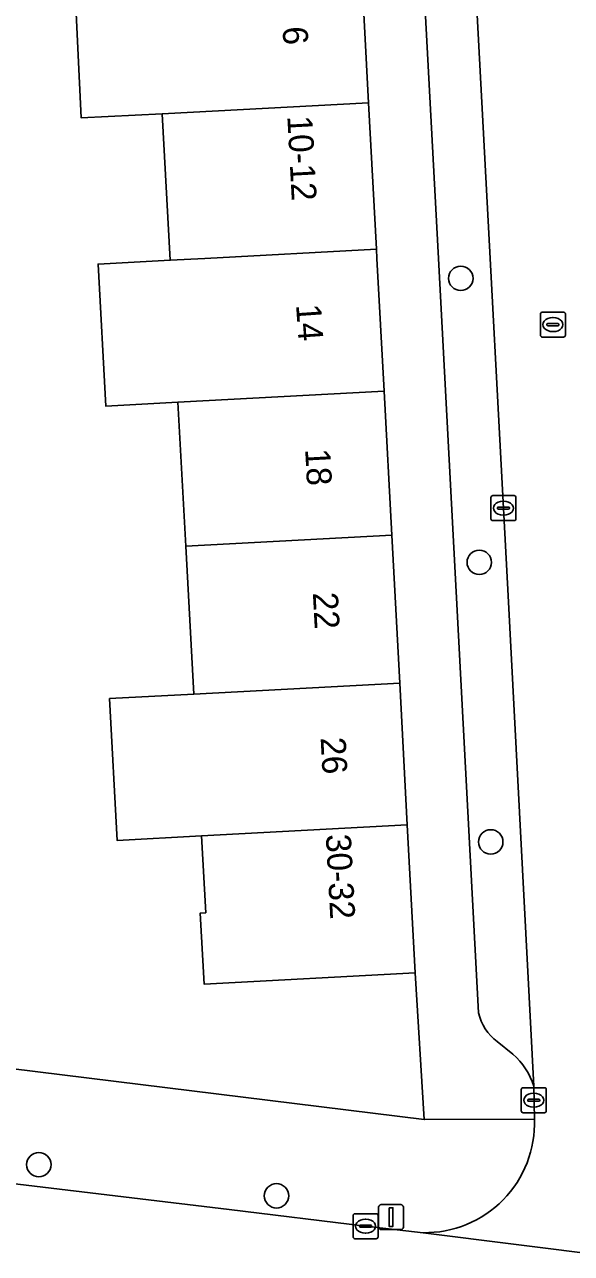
# Model space of a CAD drawing. Extents: x 158086 to 159499, y 382904 to 383981.
# Drawn here: x 158512.28 to 158534.18, y 383460.14 to 383509.37 of the extents above; entities that cross this region are included whole.
import ezdxf

# ---------------------------------------------------------------- set-up
doc = ezdxf.new("R2010")
doc.units = 0
for name, color, linetype in [('IMGEO_Boom', 7, 'Continuous'), ('IMGEO_Erf', 7, 'Continuous'), ('IMGEO_Kolk', 7, 'Continuous'), ('IMGEO_Lichtmast', 7, 'Continuous'), ('IMGEO_Pand', 7, 'Continuous'), ('IMGEO_Pand_nummerreeks', 7, 'Continuous'), ('IMGEO_Parkeervlak_open', 7, 'Continuous'), ('IMGEO_Rijbaan_lokaal_open', 7, 'Continuous'), ('IMGEO_Rioolput', 7, 'Continuous'), ('IMGEO_Voetpad_open', 7, 'Continuous')]:
    doc.layers.add(name, color=color, linetype=linetype)

msp = doc.modelspace()

# ---------------------------------------------------------------- linework, layer by layer
at = {"layer": 'IMGEO_Boom'}
for centre in [(158529.75, 383499.2), (158530.49, 383487.824), (158530.95, 383476.626), (158512.855, 383463.697), (158522.371, 383462.449)]:
    msp.add_circle(centre, 0.489, dxfattribs=at)
at = {"layer": 'IMGEO_Erf'}
msp.add_lwpolyline([(158502.416, 383468.701), (158528.289, 383465.499), (158527.927, 383471.383), (158519.47, 383470.93), (158519.318, 383473.776), (158519.535, 383473.788), (158519.368, 383476.866), (158515.99, 383476.685), (158515.685, 383482.367), (158519.06, 383482.548), (158518.738, 383488.475), (158518.425, 383494.24), (158515.531, 383494.085), (158515.227, 383499.771), (158518.117, 383499.926), (158517.799, 383505.793), (158514.554, 383505.624), (158514.265, 383511.503)], dxfattribs=at)
at = {"layer": 'IMGEO_Kolk'}
for p, q in [((158531.032, 383490.495), (158531.884, 383490.495)), ((158530.957, 383489.569), (158530.957, 383490.421)), ((158531.216, 383489.989), (158531.216, 383490.001)), ((158531.259, 383490.038), (158531.657, 383490.038)), ((158531.445, 383490.275), (158531.47, 383490.275)), ((158531.7, 383490.001), (158531.7, 383489.989)), ((158531.958, 383490.421), (158531.958, 383489.569)), ((158531.884, 383489.495), (158531.032, 383489.495)), ((158531.654, 383489.952), (158531.256, 383489.952)), ((158531.468, 383489.715), (158531.443, 383489.715)), ((158532.17, 383465.851), (158532.17, 383466.703)), ((158532.245, 383466.777), (158533.097, 383466.777)), ((158532.658, 383466.557), (158532.683, 383466.557)), ((158533.171, 383466.703), (158533.171, 383465.851)), ((158532.429, 383466.271), (158532.429, 383466.283)), ((158532.867, 383466.234), (158532.469, 383466.234)), ((158532.472, 383466.32), (158532.87, 383466.32)), ((158532.681, 383465.997), (158532.656, 383465.997)), ((158532.913, 383466.283), (158532.913, 383466.271)), ((158533.097, 383465.777), (158532.245, 383465.777)), ((158525.439, 383460.804), (158525.439, 383461.656)), ((158525.514, 383461.73), (158526.366, 383461.73)), ((158525.927, 383461.51), (158525.952, 383461.51)), ((158526.44, 383461.656), (158526.44, 383460.804)), ((158525.698, 383461.224), (158525.698, 383461.236)), ((158526.136, 383461.187), (158525.738, 383461.187)), ((158525.741, 383461.273), (158526.139, 383461.273)), ((158525.95, 383460.95), (158525.925, 383460.95)), ((158526.182, 383461.236), (158526.182, 383461.224)), ((158526.366, 383460.73), (158525.514, 383460.73))]:
    msp.add_line(p, q, dxfattribs=at)
for points in [[(158531.032, 383490.495), (158531.884, 383490.495)], [(158530.957, 383489.569), (158530.957, 383490.421)], [(158531.958, 383490.421), (158531.958, 383489.569)], [(158531.884, 383489.495), (158531.032, 383489.495)], [(158532.17, 383465.851), (158532.17, 383466.703)], [(158532.245, 383466.777), (158533.097, 383466.777)], [(158533.171, 383466.703), (158533.171, 383465.851)], [(158533.097, 383465.777), (158532.245, 383465.777)], [(158525.439, 383460.804), (158525.439, 383461.656)], [(158525.514, 383461.73), (158526.366, 383461.73)], [(158526.44, 383461.656), (158526.44, 383460.804)], [(158526.366, 383460.73), (158525.514, 383460.73)]]:
    msp.add_lwpolyline(points, dxfattribs=at)
for centre, radius, start, end in [((158531.034, 383490.419), 0.0765, 91.552, 178.448), ((158531.034, 383490.419), 0.0765, 91.552, 178.448), ((158531.882, 383490.419), 0.0765, 1.552, 88.448), ((158531.882, 383490.419), 0.0765, 1.552, 88.448), ((158531.256, 383489.998), 0.0403, 85.8775, 175.7526), ((158531.253, 383489.988), 0.0366, 178.938, 274.7102), ((158531.657, 383489.995), 0.043, 264.8664, 352.4533), ((158531.661, 383490), 0.0386, 1.7309, 96.639), ((158531.034, 383489.571), 0.0765, 181.552, 268.448), ((158531.034, 383489.571), 0.0765, 181.552, 268.448), ((158531.882, 383489.571), 0.0765, 271.552, 358.448), ((158531.882, 383489.571), 0.0765, 271.552, 358.448), ((158532.247, 383466.701), 0.0765, 91.552, 178.448), ((158532.247, 383466.701), 0.0765, 91.552, 178.448), ((158533.095, 383466.701), 0.0765, 1.552, 88.448), ((158533.095, 383466.701), 0.0765, 1.552, 88.448), ((158532.247, 383465.853), 0.0765, 181.552, 268.448), ((158532.247, 383465.853), 0.0765, 181.552, 268.448), ((158532.469, 383466.28), 0.0403, 85.8775, 175.7526), ((158532.466, 383466.27), 0.0366, 178.938, 274.7102), ((158532.87, 383466.277), 0.043, 264.8664, 352.4533), ((158532.874, 383466.282), 0.0386, 1.7309, 96.639), ((158533.095, 383465.853), 0.0765, 271.552, 358.448), ((158533.095, 383465.853), 0.0765, 271.552, 358.448), ((158525.516, 383461.654), 0.0765, 91.552, 178.448), ((158525.516, 383461.654), 0.0765, 91.552, 178.448), ((158526.364, 383461.654), 0.0765, 1.552, 88.448), ((158526.364, 383461.654), 0.0765, 1.552, 88.448), ((158525.738, 383461.233), 0.0403, 85.8775, 175.7526), ((158525.735, 383461.223), 0.0366, 178.938, 274.7102), ((158526.139, 383461.23), 0.043, 264.8664, 352.4533), ((158526.143, 383461.235), 0.0386, 1.7309, 96.639), ((158525.516, 383460.806), 0.0765, 181.552, 268.448), ((158525.516, 383460.806), 0.0765, 181.552, 268.448), ((158526.364, 383460.806), 0.0765, 271.552, 358.448), ((158526.364, 383460.806), 0.0765, 271.552, 358.448)]:
    msp.add_arc(centre, radius, start, end, dxfattribs=at)
for centre, major_axis, ratio, start_param, end_param in [((158531.444, 383489.995), (-0.387, 0.002), 0.722429, 4.712389, 7.853982), ((158531.469, 383489.995), (-0.39, 0.002), 0.717154, 1.570796, 4.712389), ((158532.657, 383466.277), (-0.387, 0.002), 0.722429, 4.712389, 7.853982), ((158532.682, 383466.277), (-0.39, 0.002), 0.717154, 1.570796, 4.712389), ((158525.926, 383461.23), (-0.387, 0.002), 0.722429, 4.712389, 7.853982), ((158525.951, 383461.23), (-0.39, 0.002), 0.717154, 1.570796, 4.712389)]:
    msp.add_ellipse(centre, major_axis=major_axis, ratio=ratio, start_param=start_param, end_param=end_param, dxfattribs=at)
at = {"layer": 'IMGEO_Lichtmast'}
for p, q in [((158526.461, 383461.196), (158526.461, 383461.996)), ((158526.461, 383461.996), (158526.461, 383461.196)), ((158526.561, 383462.096), (158527.351, 383462.096)), ((158527.351, 383462.096), (158526.561, 383462.096)), ((158527.451, 383461.996), (158527.451, 383461.196)), ((158527.451, 383461.196), (158527.451, 383461.996)), ((158527.351, 383461.096), (158526.561, 383461.096)), ((158526.561, 383461.096), (158527.351, 383461.096))]:
    msp.add_line(p, q, dxfattribs=at)
msp.add_lwpolyline([(158526.881, 383461.971), (158527.031, 383461.971), (158527.031, 383461.221), (158526.881, 383461.221), (158526.881, 383461.971)], dxfattribs=at)
for centre, start, end in [((158526.561, 383461.996), 90, 180), ((158526.561, 383461.996), 90, 180), ((158527.351, 383461.996), 0, 90), ((158527.351, 383461.996), 360, 90), ((158526.561, 383461.196), 180, 270), ((158526.561, 383461.196), 180, 270), ((158527.351, 383461.196), 270, 0), ((158527.351, 383461.196), 270, 0)]:
    msp.add_arc(centre, 0.1, start, end, dxfattribs=at)
at = {"layer": 'IMGEO_Pand'}
for points in [[(158517.799, 383505.793), (158526.059, 383506.236), (158525.744, 383512.104), (158517.48, 383511.661), (158514.265, 383511.503), (158514.554, 383505.624)], [(158526.373, 383500.368), (158526.059, 383506.236), (158517.799, 383505.793), (158518.117, 383499.926), (158519.503, 383500)], [(158526.373, 383500.368), (158519.503, 383500), (158518.117, 383499.926), (158515.227, 383499.771), (158515.531, 383494.085), (158518.425, 383494.24), (158526.678, 383494.682), (158526.393, 383500)], [(158526.678, 383494.682), (158518.425, 383494.24), (158518.738, 383488.475), (158526.987, 383488.917)], [(158526.987, 383488.917), (158518.738, 383488.475), (158519.06, 383482.548), (158527.305, 383482.99)], [(158527.305, 383482.99), (158519.06, 383482.548), (158515.685, 383482.367), (158515.99, 383476.685), (158519.368, 383476.866), (158527.609, 383477.307)], [(158527.609, 383477.307), (158519.368, 383476.866), (158519.535, 383473.788), (158519.318, 383473.776), (158519.47, 383470.93), (158527.927, 383471.383)]]:
    msp.add_lwpolyline(points, close=True, dxfattribs=at)
at = {"layer": 'IMGEO_Parkeervlak_open'}
for points in [[(158530.925, 383500), (158529.709, 383522.772), (158529.165, 383530.974), (158529.156, 383531.116), (158529.026, 383532.322), (158528.959, 383532.833)], [(158527.17, 383529.944), (158527.341, 383527.177), (158527.342, 383527.159), (158527.641, 383522.648), (158528.851, 383500), (158530.465, 383469.78)], [(158532.668, 383466.838), (158531.646, 383486.488), (158530.925, 383500)], [(158531.208, 383468.629), (158531.836, 383468.12)]]:
    msp.add_lwpolyline(points, dxfattribs=at)
for centre, radius, start, end in [((158532.374, 383470.197), 1.954, 192.3235, 233.363), ((158530.131, 383466.102), 2.642, 16.1678, 49.7982)]:
    msp.add_arc(centre, radius, start, end, dxfattribs=at)
at = {"layer": 'IMGEO_Rijbaan_lokaal_open'}
for points in [[(158528.959, 383532.833), (158529.026, 383532.322), (158529.156, 383531.116), (158529.165, 383530.974), (158529.709, 383522.772), (158530.925, 383500), (158531.646, 383486.488), (158532.668, 383466.838), (158532.697, 383465.518)], [(158543.141, 383459.099), (158528.241, 383460.972), (158525.94, 383461.229), (158520.471, 383461.894), (158500.312, 383464.317), (158496.641, 383464.765), (158489.019, 383465.699), (158477.274, 383467.199), (158473.136, 383467.758), (158471.246, 383468.043), (158470.237, 383461.129), (158472.01, 383460.949), (158472.205, 383460.918), (158476.869, 383460.346), (158492.123, 383458.465)], [(158528.241, 383460.972), (158543.141, 383459.099)]]:
    msp.add_lwpolyline(points, dxfattribs=at)
msp.add_arc((158528.312, 383465.359), 4.388, 269.0708, 2.0748, dxfattribs=at)
at = {"layer": 'IMGEO_Rioolput'}
for p, q in [((158533.014, 383497.847), (158533.866, 383497.847)), ((158532.939, 383496.921), (158532.939, 383497.773)), ((158533.198, 383497.341), (158533.198, 383497.353)), ((158533.241, 383497.39), (158533.639, 383497.39)), ((158533.427, 383497.627), (158533.452, 383497.627)), ((158533.682, 383497.353), (158533.682, 383497.341)), ((158533.94, 383497.773), (158533.94, 383496.921)), ((158533.636, 383497.304), (158533.238, 383497.304)), ((158533.45, 383497.067), (158533.425, 383497.067)), ((158533.866, 383496.847), (158533.014, 383496.847))]:
    msp.add_line(p, q, dxfattribs=at)
for points in [[(158533.014, 383497.847), (158533.866, 383497.847)], [(158532.939, 383496.921), (158532.939, 383497.773)], [(158533.94, 383497.773), (158533.94, 383496.921)], [(158533.866, 383496.847), (158533.014, 383496.847)]]:
    msp.add_lwpolyline(points, dxfattribs=at)
for centre, radius, start, end in [((158533.016, 383497.771), 0.0765, 91.552, 178.448), ((158533.016, 383497.771), 0.0765, 91.552, 178.448), ((158533.864, 383497.771), 0.0765, 1.552, 88.448), ((158533.864, 383497.771), 0.0765, 1.552, 88.448), ((158533.238, 383497.35), 0.0403, 85.8775, 175.7526), ((158533.643, 383497.352), 0.0386, 1.7309, 96.639), ((158533.016, 383496.923), 0.0765, 181.552, 268.448), ((158533.016, 383496.923), 0.0765, 181.552, 268.448), ((158533.235, 383497.34), 0.0366, 178.938, 274.7102), ((158533.639, 383497.347), 0.043, 264.8664, 352.4533), ((158533.864, 383496.923), 0.0765, 271.552, 358.448), ((158533.864, 383496.923), 0.0765, 271.552, 358.448)]:
    msp.add_arc(centre, radius, start, end, dxfattribs=at)
for centre, major_axis, ratio, start_param, end_param in [((158533.426, 383497.347), (-0.387, 0.002), 0.722429, 4.712389, 7.853982), ((158533.451, 383497.347), (-0.39, 0.002), 0.717154, 1.570796, 4.712389)]:
    msp.add_ellipse(centre, major_axis=major_axis, ratio=ratio, start_param=start_param, end_param=end_param, dxfattribs=at)
at = {"layer": 'IMGEO_Voetpad_open'}
for points in [[(158510.636, 383553.886), (158522.697, 383536.266), (158522.514, 383536.135), (158525.084, 383532.394), (158524.25, 383531.821), (158524.561, 383530.541), (158524.788, 383529.609), (158525.417, 383518.213), (158525.744, 383512.104), (158526.059, 383506.236), (158526.373, 383500.368), (158526.393, 383500), (158526.678, 383494.682), (158526.987, 383488.917), (158527.305, 383482.99), (158527.609, 383477.307), (158527.927, 383471.383), (158528.289, 383465.499), (158532.697, 383465.518), (158532.668, 383466.838)], [(158528.851, 383500), (158527.641, 383522.648), (158527.342, 383527.159), (158527.341, 383527.177), (158527.17, 383529.944)], [(158530.465, 383469.78), (158528.851, 383500)], [(158532.697, 383465.518), (158528.289, 383465.499), (158502.416, 383468.701)], [(158531.836, 383468.12), (158531.208, 383468.629)], [(158471.246, 383468.043), (158473.136, 383467.758), (158477.274, 383467.199), (158489.019, 383465.699), (158496.641, 383464.765), (158500.312, 383464.317), (158520.471, 383461.894), (158525.94, 383461.229), (158528.241, 383460.972)]]:
    msp.add_lwpolyline(points, dxfattribs=at)
for centre, radius, start, end in [((158532.374, 383470.197), 1.954, 192.3235, 233.363), ((158530.131, 383466.102), 2.642, 16.1678, 49.7982), ((158528.312, 383465.359), 4.388, 269.0708, 2.0748)]:
    msp.add_arc(centre, radius, start, end, dxfattribs=at)

# ---------------------------------------------------------------- texts
at = {"layer": 'IMGEO_Pand_nummerreeks'}
for s, rotation, p in [('6', 273.0674, (158522.612, 383509.269)), ('10-12', 273.063, (158522.803, 383505.693)), ('14', 273.9246, (158523.153, 383498.14)), ('18', 273.0684, (158523.518, 383492.355)), ('22', 273.0711, (158523.826, 383486.606)), ('26', 273.0708, (158524.137, 383480.798)), ('30-32', 273.0727, (158524.345, 383476.917))]:
    msp.add_text(s, height=1, rotation=rotation, dxfattribs=at).set_placement(p)

doc.saveas('drawing.dxf')
